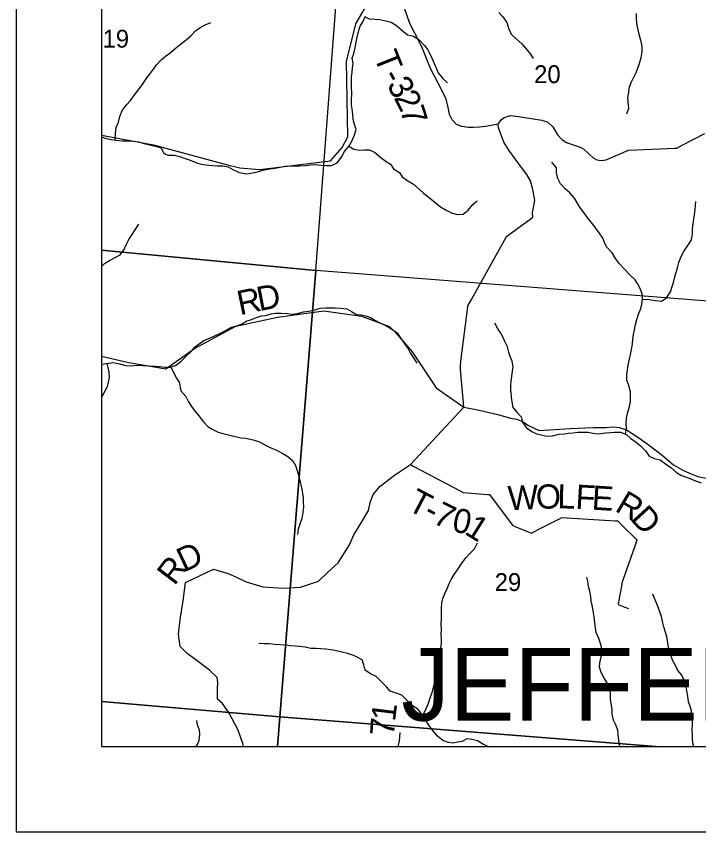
# Model space of a CAD drawing. Extents: x 0 to 42, y 0 to 22.
# Drawn here: x 2 to 2.801, y 14 to 14.957 of the extents above; entities that cross this region are included whole.
import ezdxf

# ---------------------------------------------------------------- set-up
doc = ezdxf.new("R2010")
doc.units = 0
for name, color, linetype in [('GM_X_County_Road', 7, 'Continuous'), ('GM_X_County_Road_Text', 7, 'Continuous'), ('GM_X_Minor_River', 7, 'Continuous'), ('GM_X_Section', 7, 'Continuous'), ('GM_X_Section_Text', 7, 'Continuous'), ('GM_X_State_Route', 7, 'Continuous'), ('GM_X_Township_Road', 7, 'Continuous'), ('GM_X_Township_Road_Text', 7, 'Continuous'), ('GM_X_Township_Text', 7, 'Continuous'), ('GM_X_Unincorporated', 7, 'Continuous'), ('SH_Cut_Line', 7, 'Continuous'), ('SH_Data', 7, 'Continuous')]:
    doc.layers.add(name, color=color, linetype=linetype)

msp = doc.modelspace()

# ---------------------------------------------------------------- linework, layer by layer
at = {"layer": 'GM_X_County_Road'}
for points in [[(2.52531, 14.4982), (2.52491, 14.50311), (2.52168, 14.54245), (2.52132, 14.54675), (2.52202, 14.55225), (2.53005, 14.61588), (2.53022, 14.61722), (2.53437, 14.62466), (2.57523, 14.69791), (2.57566, 14.69871), (2.5829, 14.70396), (2.60286, 14.71845), (2.60653, 14.72112), (2.60595, 14.72641), (2.60879, 14.74128), (2.60594, 14.75508), (2.60356, 14.76395), (2.59944, 14.77109), (2.59325, 14.77949), (2.57819, 14.79995), (2.57232, 14.80914), (2.56781, 14.82167), (2.56606, 14.82659), (2.56589, 14.83037), (2.56939, 14.83562), (2.57296, 14.83824), (2.58025, 14.84046), (2.58953, 14.83919), (2.61688, 14.83515), (2.62386, 14.83261), (2.62972, 14.82722), (2.63588, 14.81764), (2.6405, 14.81247), (2.64605, 14.80899), (2.65478, 14.80581), (2.66207, 14.80344), (2.66635, 14.80106), (2.67222, 14.79551), (2.67729, 14.79075), (2.68173, 14.78869), (2.68712, 14.78774), (2.69267, 14.78853), (2.7187, 14.79988), (2.72854, 14.80033), (2.7729, 14.80212), (2.77543, 14.80222), (2.78193, 14.80561), (2.80818, 14.8193)], [(2.1, 14.55827), (2.13215, 14.55047), (2.17538, 14.54314), (2.20908, 14.56721), (2.25762, 14.59341), (2.3065, 14.60392), (2.36113, 14.61122), (2.40533, 14.60492), (2.43832, 14.59304), (2.44515, 14.58583), (2.46494, 14.56315), (2.49292, 14.52092), (2.50478, 14.5126), (2.52531, 14.4982)], [(2.26586, 14.1), (2.26623, 14.10215), (2.26048, 14.11907), (2.25003, 14.13904), (2.24216, 14.15047), (2.23614, 14.15563), (2.23604, 14.16758), (2.23666, 14.17497), (2.23576, 14.18104), (2.22692, 14.18945), (2.21092, 14.20169), (2.20057, 14.20915), (2.19249, 14.21735), (2.19051, 14.23178), (2.19252, 14.24902), (2.19571, 14.271), (2.1987, 14.2926), (2.23154, 14.30794), (2.24891, 14.3029), (2.25929, 14.29828), (2.26984, 14.2931), (2.28929, 14.28728), (2.31388, 14.28598), (2.33357, 14.287), (2.35462, 14.29407), (2.36548, 14.30424), (2.37805, 14.31535), (2.39125, 14.33669), (2.39625, 14.34823), (2.40563, 14.36353), (2.4133, 14.37713), (2.41563, 14.38622), (2.41892, 14.39587), (2.42712, 14.40549), (2.44405, 14.41828), (2.46262, 14.43089), (2.52531, 14.4982)], [(2.52531, 14.4982), (2.54343, 14.4946), (2.56521, 14.48946), (2.58017, 14.48528), (2.58755, 14.48432), (2.59512, 14.48109), (2.60118, 14.47673), (2.61386, 14.47065), (2.65041, 14.47309), (2.67769, 14.47421), (2.69208, 14.47439), (2.70023, 14.47514), (2.7078, 14.47419), (2.71632, 14.47153), (2.72957, 14.46317), (2.74338, 14.45311), (2.75814, 14.44191), (2.77139, 14.43051), (2.78236, 14.42444), (2.7905, 14.42083), (2.79997, 14.41702), (2.81947, 14.41284)]]:
    msp.add_lwpolyline(points, dxfattribs=at)
at = {"layer": 'GM_X_Minor_River'}
msp.add_line((2.10427, 14.51764), (2.1, 14.50954), dxfattribs=at)
for points in [[(2.28935, 14.77619), (2.29749, 14.77806), (2.30393, 14.77879), (2.30979, 14.77972), (2.31585, 14.78102), (2.32569, 14.78136), (2.33287, 14.78152), (2.3395, 14.78188), (2.34574, 14.7828), (2.3518, 14.78297), (2.35803, 14.78219), (2.3639, 14.78197), (2.37014, 14.78176), (2.37658, 14.78515), (2.3819, 14.79157), (2.38514, 14.79838), (2.39065, 14.80499), (2.39427, 14.81105), (2.39694, 14.81767), (2.39886, 14.8241), (2.39718, 14.8298), (2.3955, 14.83587), (2.39495, 14.84175), (2.39422, 14.84819), (2.39367, 14.85312), (2.39369, 14.85862), (2.39391, 14.86639), (2.39356, 14.87397), (2.39339, 14.8808), (2.3936, 14.88572), (2.39438, 14.89121), (2.39477, 14.89633), (2.39555, 14.90164), (2.39444, 14.90789), (2.39616, 14.91338), (2.3977, 14.91982), (2.39886, 14.92664), (2.40001, 14.93251), (2.40117, 14.93743), (2.40346, 14.94444), (2.4067, 14.95049), (2.40994, 14.9573)], [(2.56639, 14.96144), (2.57128, 14.95649), (2.57599, 14.94984), (2.57785, 14.94301), (2.58086, 14.93599), (2.5867, 14.93047), (2.59349, 14.92457), (2.59801, 14.91924), (2.60385, 14.91259), (2.60685, 14.90746)], [(2.72792, 14.96006), (2.7277, 14.95343), (2.72843, 14.94623), (2.72974, 14.94091), (2.73122, 14.93428), (2.73272, 14.92934), (2.73439, 14.92156), (2.73437, 14.91531), (2.73321, 14.9083), (2.7311, 14.9013), (2.72728, 14.8907), (2.72499, 14.88578), (2.72156, 14.87878), (2.71908, 14.87235), (2.71868, 14.86742), (2.71772, 14.86155), (2.71789, 14.85662), (2.7188, 14.84866), (2.71632, 14.84222)], [(2.11617, 14.81168), (2.11663, 14.81949), (2.11722, 14.82631), (2.11989, 14.83255), (2.12162, 14.83937), (2.12448, 14.84637), (2.12923, 14.85299), (2.13398, 14.85809), (2.13912, 14.86508), (2.14444, 14.87169), (2.14824, 14.87699), (2.15128, 14.8819), (2.15623, 14.88871), (2.16117, 14.89494), (2.16459, 14.89986), (2.1701, 14.90571), (2.17522, 14.91005), (2.18034, 14.91363), (2.1866, 14.91911), (2.19229, 14.92382), (2.19931, 14.92948), (2.20538, 14.93439), (2.21032, 14.94005), (2.21544, 14.94326), (2.2217, 14.94702), (2.22833, 14.94965)], [(2.40939, 14.95614), (2.41409, 14.95406), (2.4209, 14.95366), (2.42695, 14.95326), (2.43375, 14.95171), (2.44018, 14.94998), (2.44641, 14.94598), (2.45225, 14.94103), (2.45942, 14.93532), (2.46641, 14.93377), (2.47264, 14.92977), (2.47942, 14.92254), (2.483, 14.91779), (2.48563, 14.91304), (2.48863, 14.90621), (2.49069, 14.90146), (2.49313, 14.89539), (2.49519, 14.89045), (2.50065, 14.88399), (2.50612, 14.87885)], [(2.1, 14.8156), (2.10186, 14.81481), (2.10696, 14.81327), (2.11187, 14.81249), (2.11698, 14.81153), (2.12416, 14.81093), (2.13116, 14.81071), (2.13778, 14.8105), (2.14345, 14.80953), (2.14836, 14.808), (2.15479, 14.80646), (2.15989, 14.8053), (2.1648, 14.80414), (2.1699, 14.80242), (2.17329, 14.79596), (2.1782, 14.79386), (2.18557, 14.79383), (2.192, 14.79248), (2.1971, 14.79057), (2.20409, 14.78827), (2.209, 14.78597), (2.21391, 14.78406), (2.21996, 14.7829), (2.22601, 14.78212), (2.23092, 14.78172), (2.23584, 14.78151), (2.24246, 14.7813), (2.24889, 14.78033), (2.25436, 14.77727), (2.26078, 14.77403), (2.26588, 14.77268), (2.2708, 14.77209), (2.27723, 14.7734), (2.2831, 14.77451), (2.28935, 14.77619)], [(2.39037, 14.80465), (2.39631, 14.80118), (2.40331, 14.80002), (2.4086, 14.80038), (2.41428, 14.80017), (2.4207, 14.79749), (2.42824, 14.79083), (2.43428, 14.78663), (2.43919, 14.78358), (2.44295, 14.77788), (2.44974, 14.7735), (2.45294, 14.76856), (2.45954, 14.76398), (2.46634, 14.75979), (2.47312, 14.75426), (2.47859, 14.74913), (2.48482, 14.74417), (2.4916, 14.73827), (2.49801, 14.73332), (2.50462, 14.72932), (2.51104, 14.72626), (2.51765, 14.72415), (2.52446, 14.72469), (2.53053, 14.7296), (2.53604, 14.73602), (2.54098, 14.74036)], [(2.72117, 14.51635), (2.71855, 14.52494), (2.71687, 14.52969), (2.7167, 14.53613), (2.71748, 14.542), (2.71845, 14.54769), (2.71999, 14.55469), (2.72114, 14.55999), (2.72211, 14.56587), (2.72327, 14.57231), (2.72386, 14.57799), (2.72463, 14.58348), (2.7256, 14.58917), (2.72695, 14.59523), (2.72867, 14.60109), (2.73059, 14.60753), (2.73307, 14.61416), (2.73441, 14.61927), (2.73519, 14.62514), (2.73483, 14.63121), (2.73277, 14.63633), (2.73052, 14.64146), (2.72638, 14.64754), (2.72035, 14.65344), (2.71414, 14.66028), (2.70829, 14.66637), (2.70359, 14.67283), (2.69964, 14.67929), (2.69305, 14.68633), (2.69061, 14.69164), (2.68873, 14.69658), (2.68441, 14.70285), (2.67688, 14.71311), (2.67104, 14.72015), (2.66728, 14.72509), (2.66257, 14.73174), (2.65919, 14.73687), (2.65524, 14.74352), (2.64977, 14.74961), (2.6445, 14.75437), (2.63903, 14.76026), (2.63584, 14.76672), (2.63416, 14.77317), (2.63418, 14.77923), (2.62891, 14.7857)], [(2.73519, 14.62514), (2.74313, 14.62454), (2.74994, 14.62338), (2.75731, 14.62278), (2.76319, 14.62636), (2.76813, 14.63354), (2.76986, 14.63979), (2.77139, 14.64471), (2.77312, 14.65134), (2.77484, 14.65626), (2.77675, 14.66326), (2.77772, 14.66819), (2.78039, 14.67519), (2.78401, 14.68162), (2.78857, 14.68805), (2.79257, 14.69466), (2.79392, 14.70148), (2.79394, 14.70622), (2.79414, 14.71115), (2.79531, 14.71872), (2.79627, 14.72384), (2.79705, 14.73028), (2.79784, 14.73975)], [(2.1, 14.66335), (2.10358, 14.66678), (2.10946, 14.67017), (2.11666, 14.67412), (2.12177, 14.67694), (2.12672, 14.68318), (2.12863, 14.6881), (2.13224, 14.69491), (2.1351, 14.69983), (2.14385, 14.71306)], [(2.2099, 14.56896), (2.21483, 14.57273), (2.22014, 14.5765), (2.22753, 14.5797), (2.23397, 14.58233), (2.24041, 14.58552), (2.24553, 14.58835), (2.25197, 14.59155), (2.25841, 14.5938), (2.26523, 14.59585), (2.26997, 14.59925), (2.27489, 14.60074), (2.2819, 14.60337), (2.28777, 14.60524), (2.29307, 14.60579), (2.29932, 14.60785), (2.30424, 14.60859), (2.31105, 14.60838), (2.31824, 14.60816), (2.32334, 14.60738), (2.33015, 14.60831), (2.33716, 14.60998), (2.3434, 14.61072), (2.35041, 14.6124), (2.35685, 14.61427), (2.36309, 14.61481), (2.36933, 14.61498), (2.37482, 14.61477), (2.38106, 14.61437), (2.38786, 14.61358), (2.39334, 14.61034), (2.39938, 14.60709), (2.40505, 14.6065), (2.41053, 14.60535), (2.41582, 14.60362), (2.42092, 14.60019), (2.42753, 14.59694), (2.43376, 14.59389), (2.4398, 14.59064), (2.44696, 14.58531), (2.45054, 14.58017), (2.45543, 14.57352), (2.45995, 14.56687), (2.46258, 14.56212), (2.46615, 14.55605), (2.47029, 14.54996)], [(2.58063, 14.51664), (2.58047, 14.52415), (2.58105, 14.52888), (2.58183, 14.53419), (2.58261, 14.54082), (2.58339, 14.54574), (2.58228, 14.55238), (2.57984, 14.55769), (2.57815, 14.56282), (2.57685, 14.56908), (2.57366, 14.57534), (2.5716, 14.58009), (2.56821, 14.58636), (2.56502, 14.59111), (2.56182, 14.597)], [(2.1, 14.5485), (2.10333, 14.54908), (2.10882, 14.55001), (2.11412, 14.55056), (2.1213, 14.54921), (2.12867, 14.54709), (2.13491, 14.54688), (2.14191, 14.54742), (2.14872, 14.54702), (2.15572, 14.54661), (2.16328, 14.5462), (2.1682, 14.54581), (2.17463, 14.54503), (2.1803, 14.54519), (2.18674, 14.54706), (2.19319, 14.55197), (2.19946, 14.5582), (2.20572, 14.56405), (2.2099, 14.56896)], [(2.10627, 14.54958), (2.10748, 14.5449), (2.10859, 14.5394), (2.10895, 14.53314), (2.10798, 14.52765), (2.10664, 14.52216), (2.10427, 14.51764)], [(2.18161, 14.54557), (2.18444, 14.53873), (2.1882, 14.53228), (2.19102, 14.52753), (2.19321, 14.51746)], [(2.19321, 14.51746), (2.19884, 14.51092), (2.20203, 14.50446), (2.20655, 14.49781), (2.21032, 14.49287), (2.21428, 14.48793), (2.21975, 14.48109), (2.22503, 14.47538), (2.23013, 14.47233), (2.23713, 14.4689), (2.24242, 14.46737), (2.24923, 14.46583), (2.25698, 14.46372), (2.26417, 14.46237), (2.26909, 14.46198), (2.27438, 14.46083), (2.27968, 14.45967), (2.28535, 14.45738), (2.29253, 14.45357), (2.2982, 14.45071), (2.30557, 14.44784), (2.31275, 14.44403), (2.31861, 14.44041), (2.32465, 14.43527), (2.32785, 14.42995), (2.32991, 14.42407), (2.33178, 14.41667), (2.3329, 14.41192), (2.33421, 14.40718), (2.33514, 14.40149), (2.33588, 14.39674), (2.33662, 14.39181), (2.3368, 14.38707), (2.33716, 14.38081), (2.33657, 14.37456), (2.33523, 14.36755), (2.33274, 14.36092), (2.33102, 14.35505), (2.33025, 14.34879)], [(2.58063, 14.51664), (2.58113, 14.50959), (2.58169, 14.50466), (2.5828, 14.49783), (2.58752, 14.49232), (2.5928, 14.4868), (2.59448, 14.48054), (2.59881, 14.47408), (2.60523, 14.46951), (2.6109, 14.46684), (2.61601, 14.46568), (2.62339, 14.46434), (2.62963, 14.4647), (2.63683, 14.46638), (2.64346, 14.46712), (2.64838, 14.46767), (2.65387, 14.46823), (2.65898, 14.46878), (2.67128, 14.46874), (2.67677, 14.46778), (2.68377, 14.467), (2.69115, 14.46792), (2.6974, 14.46847), (2.70232, 14.46903), (2.70951, 14.46882), (2.71651, 14.46614), (2.72141, 14.46158), (2.72765, 14.45701), (2.73274, 14.45282), (2.73859, 14.44692), (2.74293, 14.44084), (2.74878, 14.43798), (2.75578, 14.43625), (2.7622, 14.43187), (2.76843, 14.4273), (2.77523, 14.42141), (2.78033, 14.41836), (2.78676, 14.41625), (2.79337, 14.41339), (2.79848, 14.41148), (2.80396, 14.40956)], [(2.71509, 14.46668), (2.71634, 14.47373), (2.71617, 14.47885), (2.71657, 14.48548), (2.7181, 14.4923), (2.71983, 14.49894), (2.72117, 14.505), (2.72117, 14.51635)], [(2.47712, 14.1366), (2.48045, 14.14261), (2.48388, 14.15094), (2.48598, 14.15701), (2.48827, 14.16345), (2.48961, 14.1697), (2.49133, 14.17481), (2.49249, 14.18126), (2.49421, 14.18713), (2.49555, 14.19338), (2.49728, 14.2002), (2.49825, 14.2076), (2.49827, 14.21556), (2.49905, 14.22106), (2.49906, 14.22599), (2.49889, 14.2313), (2.4991, 14.23736), (2.49893, 14.24381), (2.49914, 14.25007), (2.49934, 14.25613), (2.49936, 14.26163), (2.49976, 14.26865), (2.50072, 14.27357), (2.50301, 14.27963), (2.50606, 14.28626), (2.50816, 14.29119), (2.51063, 14.29611), (2.51387, 14.30198), (2.51862, 14.3086), (2.523, 14.31522), (2.52832, 14.32184), (2.53287, 14.32695), (2.53781, 14.33205), (2.54143, 14.33906)], [(2.7084, 14.1), (2.70819, 14.10192), (2.70726, 14.10723), (2.70671, 14.11368), (2.70616, 14.11918), (2.70334, 14.12602), (2.70108, 14.13095), (2.69959, 14.13778), (2.69942, 14.14347), (2.69868, 14.1484), (2.69756, 14.15504), (2.69758, 14.15978), (2.69704, 14.16813), (2.69327, 14.17497), (2.68988, 14.18104), (2.68668, 14.18674), (2.68481, 14.193), (2.68502, 14.19831), (2.68655, 14.20532), (2.68733, 14.2131), (2.68659, 14.2186), (2.68397, 14.22676), (2.68077, 14.23378), (2.68003, 14.23928), (2.6793, 14.24554), (2.67856, 14.25199), (2.67745, 14.25939), (2.67595, 14.26584), (2.67502, 14.27078), (2.67447, 14.2759), (2.67316, 14.28235), (2.67167, 14.28785), (2.67093, 14.29411), (2.67, 14.29885)], [(2.79554, 14.1), (2.79468, 14.10242), (2.79394, 14.10811), (2.79377, 14.11285), (2.7936, 14.12006), (2.7938, 14.12499), (2.79382, 14.1301), (2.79364, 14.13485), (2.79272, 14.14149), (2.79122, 14.14737), (2.78935, 14.15249), (2.78823, 14.15894), (2.7873, 14.1652), (2.78637, 14.17051), (2.7845, 14.17678), (2.7813, 14.1838), (2.77678, 14.18932), (2.77396, 14.1952), (2.77095, 14.20052), (2.76851, 14.20678), (2.76682, 14.21191), (2.76532, 14.21836), (2.76459, 14.22405), (2.76365, 14.22898), (2.76159, 14.23544), (2.76009, 14.24056), (2.75897, 14.2453), (2.75729, 14.2527), (2.75279, 14.26561), (2.74997, 14.27207), (2.74734, 14.27871)], [(2.5539, 14.1), (2.54845, 14.1024), (2.54165, 14.10659), (2.53484, 14.10832), (2.52879, 14.10891), (2.52329, 14.1057), (2.51837, 14.10496), (2.51231, 14.10383), (2.50739, 14.1048), (2.50077, 14.1069), (2.49455, 14.11204), (2.48889, 14.11869), (2.48437, 14.12516), (2.47985, 14.13218), (2.47551, 14.13921), (2.47099, 14.14416), (2.46589, 14.14721), (2.45853, 14.15443), (2.45249, 14.16033), (2.44587, 14.16243), (2.43907, 14.16511), (2.43454, 14.16986), (2.42888, 14.17595), (2.42246, 14.18203), (2.41566, 14.18509), (2.40943, 14.18947), (2.40812, 14.19573), (2.40587, 14.20161), (2.40001, 14.20467), (2.3951, 14.20714), (2.38867, 14.20906), (2.38224, 14.21079), (2.37411, 14.21271), (2.36919, 14.21329), (2.36333, 14.21407), (2.35727, 14.21465), (2.35197, 14.21486), (2.34592, 14.21488), (2.3393, 14.2166), (2.3323, 14.21719), (2.32738, 14.21759), (2.32132, 14.21817), (2.31641, 14.21895), (2.3094, 14.21935), (2.30316, 14.21955), (2.29654, 14.22033), (2.29143, 14.22035), (2.28462, 14.22094)], [(2.21121, 14.1), (2.2129, 14.10226), (2.21462, 14.10719), (2.21559, 14.1142), (2.21503, 14.11913), (2.21259, 14.12539), (2.21204, 14.13033)]]:
    msp.add_lwpolyline(points, dxfattribs=at)
at = {"layer": 'GM_X_Section'}
msp.add_lwpolyline([(2.39051, 15.16957), (2.89713, 15.13046), (2.85743, 14.61911), (2.35157, 14.65861)], close=True, dxfattribs=at)
at = {"layer": 'GM_X_State_Route'}
msp.add_lwpolyline([(2.1, 14.81728), (2.16092, 14.80591), (2.24655, 14.78321), (2.26248, 14.77898), (2.28591, 14.77707), (2.36906, 14.78714), (2.38248, 14.80309), (2.38909, 14.81562), (2.38758, 14.90375), (2.39873, 14.948), (2.44897, 15.03541)], dxfattribs=at)
at = {"layer": 'GM_X_Township_Road'}
for points in [[(2.1, 16.7767), (2.1, 14.1), (4.80642, 14.1), (4.86241, 14.74155), (4.87577, 14.903), (4.88082, 14.9641), (4.90774, 15.22465), (4.90782, 15.22542), (4.91025, 15.24876), (4.91234, 15.26666), (4.91693, 15.30071), (4.92061, 15.33827), (4.92229, 15.35537), (4.9225, 15.35759), (4.92364, 15.36537), (4.92223, 15.37611), (4.92602, 15.41635), (4.9302, 15.46506), (4.93268, 15.49943), (4.95383, 15.74551), (4.96357, 15.8483), (4.97611, 15.98164)], [(2.56589, 14.83037), (2.56169, 14.82948), (2.551, 14.8277), (2.54363, 14.82667), (2.53633, 14.82627), (2.53094, 14.82651), (2.52317, 14.82762), (2.51683, 14.82992), (2.51191, 14.83546), (2.5085, 14.84165), (2.50684, 14.84989), (2.50462, 14.85988), (2.5005, 14.86868), (2.49527, 14.87867), (2.48634, 14.8957), (2.47695, 14.91926), (2.47402, 14.92505), (2.46189, 14.9486), (2.45586, 14.96659)], [(2.46262, 14.43089), (2.46679, 14.42869), (2.52093, 14.40022), (2.52473, 14.39822), (2.52983, 14.39777), (2.55327, 14.39574), (2.55541, 14.39555), (2.55979, 14.38976), (2.58251, 14.35974), (2.58286, 14.35928), (2.59106, 14.35601), (2.60418, 14.35079), (2.60482, 14.35054), (2.61259, 14.35449), (2.63774, 14.36731), (2.64061, 14.36877), (2.64679, 14.36839), (2.70315, 14.36496), (2.70613, 14.36478), (2.71067, 14.36022), (2.72728, 14.34356), (2.72866, 14.34217), (2.7262, 14.33514), (2.7122, 14.29517), (2.71143, 14.29298), (2.71013, 14.28601), (2.70668, 14.26751), (2.70651, 14.26658), (2.71441, 14.26353), (2.71881, 14.26183)], [(2.4485, 14.1), (2.44985, 14.10609), (2.45083, 14.11655)]]:
    msp.add_lwpolyline(points, dxfattribs=at)
at = {"layer": 'GM_X_Unincorporated'}
for points in [[(2.1, 15.19123), (2.1, 14.68252), (2.35157, 14.65861), (2.39051, 15.16957)], [(2.1, 14.68252), (2.1, 14.15268), (2.30949, 14.13462), (2.35157, 14.65861)], [(2.7512, 14.1), (2.81839, 14.1), (2.85743, 14.61911), (2.35157, 14.65861), (2.30949, 14.13462)], [(2.1, 14.15268), (2.1, 14.1), (2.30649, 14.1), (2.30949, 14.13462)], [(2.30649, 14.1), (2.7512, 14.1), (2.30949, 14.13462)]]:
    msp.add_lwpolyline(points, close=True, dxfattribs=at)
at = {"layer": 'SH_Cut_Line'}
msp.add_lwpolyline([(2.1, 20.9), (2.1, 14.1), (8.05023, 14.1), (8.06868, 14.30702), (8.08338, 14.51358), (8.1512, 15.24132), (8.15761, 15.31908), (8.1628, 15.37905), (8.16837, 15.44612), (8.16945, 15.45935), (8.16983, 15.46634), (8.17227, 15.49063), (8.24231, 16.32059)], dxfattribs=at)
at = {"layer": 'SH_Data'}
for p, q in [((2, 21), (2, 14)), ((2.1, 20.9), (2.1, 14.1)), ((2.1, 14.1), (8.9, 14.1)), ((2, 14), (9, 14))]:
    msp.add_line(p, q, dxfattribs=at)

# ---------------------------------------------------------------- texts
at = {"layer": 'GM_X_County_Road_Text'}
for s, rotation, p in [('D', 11.08489, (2.28525, 14.61086)), ('R', 11.85187, (2.26251, 14.60608)), ('D', 25.18018, (2.19701, 14.30413)), ('R', 52.64224, (2.18562, 14.28782))]:
    msp.add_text(s, height=0.02841, rotation=rotation, dxfattribs=at).set_placement(p)
at = {"layer": 'GM_X_Section_Text'}
for s, p in [('19', (2.10127, 14.92018)), ('20', (2.60793, 14.87852)), ('29', (2.56168, 14.28247))]:
    msp.add_text(s, height=0.020928, rotation=0.00001, dxfattribs=at).set_placement(p)
at = {"layer": 'GM_X_Township_Road_Text'}
for s, rotation, p in [('T', 291.79505, (2.41928, 14.91004)), ('-', 298.58147, (2.42873, 14.88699)), ('3', 298.9458, (2.4344, 14.87658)), ('2', 297.11431, (2.44276, 14.86147)), ('7', 287.85075, (2.45027, 14.84702)), ('T', 332.27882, (2.45769, 14.37856)), ('W', 2.67354, (2.57762, 14.37715)), ('O', 1.88367, (2.6104, 14.37868)), ('L', 358.9671, (2.635, 14.3795)), ('F', 356.71975, (2.65596, 14.37913)), ('E', 356.47927, (2.67506, 14.37804)), ('R', 329.32608, (2.70163, 14.37713)), ('7', 333.94287, (2.48752, 14.36295)), ('D', 312.55476, (2.71999, 14.3666)), ('-', 332.5238, (2.47658, 14.36863)), ('0', 348.06571, (2.51032, 14.35285)), ('1', 328.00195, (2.52488, 14.35024)), ('1', 82.94512, (2.4446, 14.12864)), ('7', 85.88914, (2.4434, 14.11171))]:
    msp.add_text(s, height=0.02841, rotation=rotation, dxfattribs=at).set_placement(p)
at = {"layer": 'GM_X_Township_Text'}
msp.add_text('JEFFERSON', height=0.085227, rotation=0.00001, dxfattribs=at).set_placement((2.45192, 14.13038))

doc.saveas('drawing.dxf')
